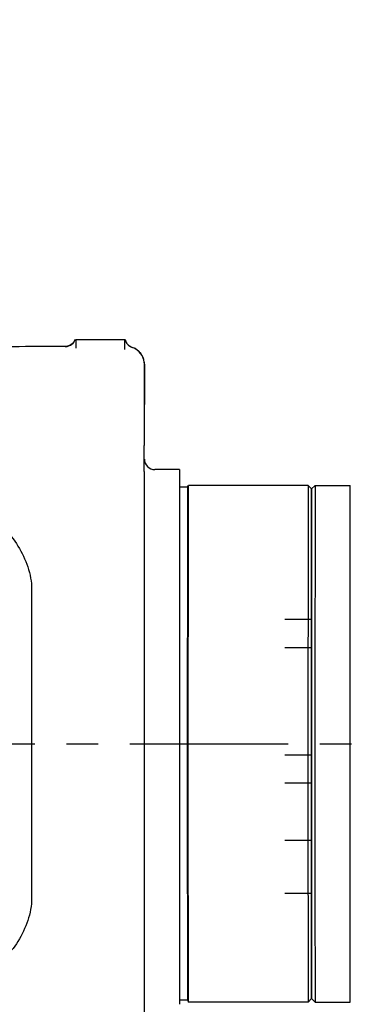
# Model space of a CAD drawing. Header units: millimetres. Extents: x 4086 to 10416, y 123 to 1549.
# Tile 262 of 265: x 9421 to 9437, y 1262 to 1309. Entities that reach past the tile are written whole.
import ezdxf

# ---------------------------------------------------------------- set-up
doc = ezdxf.new("R2010")
doc.units = ezdxf.units.MM
doc.linetypes.add('CENTER', pattern=[0.6, 0.375, -0.075, 0.075, -0.075])
for name, color, linetype in [('中心线', 7, 'Continuous'), ('尺寸标注', 7, 'Continuous'), ('运动范围', 7, 'Continuous')]:
    doc.layers.add(name, color=color, linetype=linetype)
doc.styles.add('思源黑', font='SourceHanSansCN-Normal.ttf')
doc.dimstyles.new('尺寸标注_1_6比例中六', dxfattribs={"dimtxt": 10, "dimasz": 8, "dimexe": 2, "dimexo": 1.5, "dimgap": 1, "dimtad": 1, "dimdec": 1, "dimlfac": 6, "dimdsep": 46, "dimtxsty": '思源黑', "dimcen": 0.09, "dimadec": 0, "dimazin": 0, "dimtp": 0.01, "dimtm": 0.01, "dimtfac": 1, "dimtdec": 1, "dimtofl": 0, "dimtmove": 0, "dimatfit": 3, "dimfxl": 1, "dimtolj": 1, "dimarcsym": 0})

# ---------------------------------------------------------------- blocks, each defined once
blk = doc.blocks.new('*D674')
at = {"layer": 'Defpoints', "color": 0}
for p in [(9393.098, 1380.298), (9705.708, 1380.298), (9397.002, 1038.131)]:
    blk.add_point(p, dxfattribs=at)
at = {"layer": '尺寸标注', "color": 0, "linetype": 'Continuous', "lineweight": -2}
for p, q in [((9394.598, 1380.298), (9707.708, 1380.298)), ((9705.708, 1046.131), (9705.708, 1372.298)), ((9398.502, 1038.131), (9707.708, 1038.131))]:
    blk.add_line(p, q, dxfattribs=at)
at = {"layer": '尺寸标注', "color": 0}
for points in [[(9707.041, 1372.298), (9704.375, 1372.298), (9705.708, 1380.298)], [(9704.375, 1046.131), (9707.041, 1046.131), (9705.708, 1038.131)]]:
    blk.add_solid(points, dxfattribs=at)
at = {"layer": '尺寸标注', "color": 0, "insert": (9694.339, 1209.225), "char_height": 10, "attachment_point": 2, "rotation": 90, "style": '思源黑'}
blk.add_mtext('\\A1;2053', dxfattribs=at)
blk = doc.blocks.new('*D676')
at = {"layer": 'Defpoints', "color": 0}
for p in [(9519.755, 1337.694), (9393.08, 1304.883), (9519.755, 1274.798)]:
    blk.add_point(p, dxfattribs=at)
at = {"layer": '尺寸标注', "color": 0, "linetype": 'Continuous', "lineweight": -2}
for p, q in [((9393.08, 1306.383), (9393.08, 1339.694)), ((9519.755, 1276.298), (9519.755, 1339.694)), ((9401.08, 1337.694), (9511.755, 1337.694))]:
    blk.add_line(p, q, dxfattribs=at)
at = {"layer": '尺寸标注', "color": 0}
for points in [[(9401.08, 1339.027), (9401.08, 1336.361), (9393.08, 1337.694)], [(9511.755, 1336.361), (9511.755, 1339.027), (9519.755, 1337.694)]]:
    blk.add_solid(points, dxfattribs=at)
at = {"layer": '尺寸标注', "color": 0, "insert": (9456.568, 1349.049), "char_height": 10, "attachment_point": 2, "style": '思源黑'}
blk.add_mtext('\\A1;760', dxfattribs=at)

msp = doc.modelspace()

# ---------------------------------------------------------------- linework, layer by layer
at = {"layer": '中心线', "linetype": 'CENTER', "ltscale": 20}
msp.add_line((9378.149, 1274.798), (9541.65, 1274.798), dxfattribs=at)
at = {"layer": '运动范围', "color": 7, "linetype": 'Continuous'}
for p, q in [((9423.557, 1293.965), (9423.459, 1293.797)), ((9423.583, 1293.965), (9423.583, 1293.563)), ((9423.583, 1293.965), (9425.916, 1293.965)), ((9425.916, 1293.495), (9425.916, 1293.965)), ((9423.086, 1293.63), (9423.089, 1293.63)), ((9426.117, 1293.666), (9426.011, 1293.774)), ((9426.262, 1293.589), (9426.117, 1293.666)), ((9426.731, 1293.201), (9426.59, 1293.388)), ((9426.81, 1293.001), (9426.731, 1293.201)), ((9426.835, 1292.798), (9426.81, 1293.001)), ((9426.835, 1292.798), (9426.831, 1288.948)), ((9426.84, 1288.948), (9426.835, 1292.798)), ((9426.831, 1287.713), (9426.831, 1288.948)), ((9426.831, 1287.713), (9426.827, 1274.798)), ((9428.502, 1287.798), (9427.335, 1287.798)), ((9428.502, 1287.798), (9428.5, 1287.157)), ((9428.5, 1287.157), (9428.495, 1274.798)), ((9428.871, 1286.965), (9428.501, 1286.965)), ((9428.871, 1286.965), (9428.864, 1272.685)), ((9428.871, 1286.965), (9428.919, 1287.048)), ((9428.912, 1272.671), (9428.919, 1287.048)), ((9434.585, 1287.048), (9428.919, 1287.048)), ((9434.585, 1287.048), (9434.578, 1272.671)), ((9434.752, 1286.881), (9434.585, 1287.048)), ((9434.752, 1286.881), (9434.919, 1287.048)), ((9434.919, 1287.048), (9434.915, 1284.881)), ((9434.919, 1287.048), (9436.585, 1287.048)), ((9436.581, 1284.881), (9436.585, 1287.048)), ((9434.748, 1284.978), (9434.752, 1286.881)), ((9434.752, 1286.856), (9434.748, 1284.766)), ((9434.752, 1286.881), (9434.752, 1286.856)), ((9434.748, 1284.766), (9434.746, 1281.619)), ((9434.747, 1283.666), (9434.748, 1284.978)), ((9434.915, 1284.881), (9434.912, 1278.548)), ((9436.581, 1264.715), (9436.581, 1284.881)), ((9434.746, 1280.786), (9434.747, 1283.666)), ((9421.494, 1282.389), (9421.494, 1277.505)), ((9434.746, 1281.619), (9434.746, 1280.786)), ((9433.483, 1280.699), (9434.746, 1280.699)), ((9434.745, 1276.86), (9434.746, 1280.786)), ((9434.746, 1280.786), (9434.745, 1277.628)), ((9433.483, 1279.366), (9434.746, 1279.366)), ((9434.912, 1278.548), (9434.912, 1271.065)), ((9434.745, 1277.628), (9434.745, 1273.12)), ((9421.494, 1277.505), (9421.493, 1275.756)), ((9434.746, 1269.348), (9434.745, 1276.86)), ((9421.493, 1275.756), (9421.493, 1274.99)), ((9421.493, 1274.99), (9421.493, 1274.792)), ((9421.493, 1274.792), (9421.493, 1274.595)), ((9421.493, 1274.595), (9421.493, 1274.433)), ((9421.493, 1274.433), (9421.494, 1272.091)), ((9426.827, 1274.798), (9426.83, 1264.424)), ((9428.495, 1274.798), (9428.5, 1262.439)), ((9433.481, 1274.278), (9434.745, 1274.278)), ((9433.481, 1272.945), (9434.745, 1272.945)), ((9434.745, 1273.12), (9434.746, 1269.348)), ((9428.864, 1272.685), (9428.871, 1262.631)), ((9428.919, 1262.548), (9428.912, 1272.671)), ((9434.578, 1272.671), (9434.585, 1262.548)), ((9421.494, 1272.091), (9421.494, 1267.84)), ((9434.912, 1271.065), (9434.914, 1265.676)), ((9433.488, 1270.23), (9434.746, 1270.23)), ((9434.746, 1269.348), (9434.746, 1268.256)), ((9434.746, 1268.788), (9434.746, 1269.348)), ((9434.748, 1265.631), (9434.746, 1268.788)), ((9421.494, 1267.84), (9421.494, 1267.773)), ((9434.746, 1268.256), (9434.747, 1265.631)), ((9421.494, 1267.773), (9421.494, 1267.711)), ((9421.494, 1267.711), (9421.494, 1267.206)), ((9433.484, 1267.71), (9434.746, 1267.71)), ((9434.747, 1265.631), (9434.748, 1264.446)), ((9434.748, 1264.704), (9434.748, 1265.631)), ((9434.914, 1265.676), (9434.915, 1264.715)), ((9434.749, 1263.8), (9434.748, 1264.704)), ((9434.915, 1264.715), (9434.919, 1262.548)), ((9436.585, 1262.548), (9436.581, 1264.715)), ((9426.83, 1264.424), (9426.83, 1263.319)), ((9434.748, 1264.446), (9434.749, 1263.867)), ((9434.749, 1263.867), (9434.75, 1263.346)), ((9434.75, 1263.346), (9434.749, 1263.8)), ((9426.83, 1263.319), (9426.831, 1262.839)), ((9434.752, 1262.715), (9434.75, 1263.346)), ((9434.75, 1263.346), (9434.752, 1262.715)), ((9426.831, 1262.839), (9426.832, 1261.111)), ((9434.752, 1262.715), (9434.585, 1262.548)), ((9434.752, 1262.715), (9434.919, 1262.548)), ((9428.871, 1262.631), (9428.501, 1262.631)), ((9428.503, 1262.631), (9428.502, 1262.439)), ((9428.871, 1262.631), (9428.919, 1262.548)), ((9434.585, 1262.548), (9428.919, 1262.548)), ((9434.919, 1262.548), (9436.585, 1262.548))]:
    msp.add_line(p, q, dxfattribs=at)
for points in [[(9426.011, 1293.774), (9425.943, 1293.909), (9425.929, 1293.965)], [(9423.459, 1293.797), (9423.305, 1293.681), (9423.127, 1293.632), (9423.089, 1293.63)], [(9426.59, 1293.388), (9426.391, 1293.535), (9426.263, 1293.589)]]:
    msp.add_lwpolyline(points, dxfattribs=at)
at = {"layer": '运动范围', "color": 7, "linetype": 'Continuous', "lineweight": -2}
msp.add_arc((9393.098, 1121.465), 258.833, 305, 168, dxfattribs=at)
at = {"layer": '运动范围', "color": 7, "linetype": 'Continuous'}
for centre, radius, start, end in [((9426.416, 1294.064), 0.497, 191.5041, 201.6414), ((9423.834, 219.123), 1074.508, 90.039895, 90.306365), ((9426.424, 1294.067), 0.506, 201.6592, 206.3845), ((9426.423, 1294.067), 0.505, 206.3769, 211.6048), ((9426.412, 1294.059), 0.491, 211.5932, 218.0507), ((9426.418, 1294.064), 0.499, 218.0583, 221.3329), ((9426.423, 1294.069), 0.507, 221.3351, 228.4633), ((9426.418, 1294.063), 0.499, 228.4486, 234.4074), ((9426.42, 1294.066), 0.502, 234.4868, 251.751), ((9425.995, 1292.786), 0.846, 49.7203, 57.5454), ((9426.015, 1292.81), 0.816, 39.4866, 49.6762), ((9425.989, 1292.79), 0.848, 32.4576, 39.4664), ((9425.995, 1292.793), 0.842, 22.1041, 32.507), ((9426.018, 1292.803), 0.817, 16.1557, 22.0298), ((9425.996, 1292.797), 0.839, 0.0584, 16.1441), ((9427.335, 1288.298), 0.5, 180, 270)]:
    msp.add_arc(centre, radius, start, end, dxfattribs=at)
for points in [[(9423.407, 1293.747), (9423.474, 1293.803), (9423.528, 1293.881), (9423.557, 1293.965)], [(9423.089, 1293.63), (9423.202, 1293.631), (9423.32, 1293.675), (9423.407, 1293.747)], [(9426.449, 1293.501), (9426.391, 1293.538), (9426.328, 1293.568), (9426.263, 1293.589)]]:
    msp.add_open_spline(points, degree=3, dxfattribs=at)
for points, knots in [([(9414.953, 1285.754), (9415.601, 1286.099), (9417.061, 1286.457), (9419.197, 1285.917), (9420.851, 1284.483), (9421.396, 1283.104), (9421.494, 1282.389)], [0, 0, 0, 0, 0.257932, 0.502818, 0.746653, 1, 1, 1, 1]), ([(9421.494, 1267.206), (9421.396, 1266.491), (9420.85, 1265.112), (9419.195, 1263.678), (9417.057, 1263.139), (9415.597, 1263.499), (9414.948, 1263.844)], [0, 0, 0, 0, 0.253332, 0.497154, 0.742038, 1, 1, 1, 1])]:
    msp.add_open_spline(points, degree=3, knots=knots, dxfattribs=at)

# ---------------------------------------------------------------- dimensions: what is measured, and where the dimension line sits
at = {"layer": '尺寸标注', "color": 7, "linetype": 'Continuous'}
dim = msp.add_linear_dim(base=(9705.708, 1380.298), p1=(9397.002, 1038.131), p2=(9393.098, 1380.298), angle=90, dimstyle='尺寸标注_1_6比例中六', dxfattribs=at)
dim.commit()
dim.dimension.update_dxf_attribs({"geometry": '*D674', "text_midpoint": (9705.708, 1209.225), "dimtype": 160})
at = {"layer": '尺寸标注', "linetype": 'Continuous'}
dim = msp.add_linear_dim(base=(9519.7547, 1337.6939), p1=(9393.0805, 1304.8828), p2=(9519.7547, 1274.7978), dimstyle='尺寸标注_1_6比例中六', dxfattribs=at)
dim.commit()
dim.dimension.update_dxf_attribs({"geometry": '*D676', "text_midpoint": (9456.5683, 1337.6939), "dimtype": 160})

doc.saveas('drawing.dxf')
